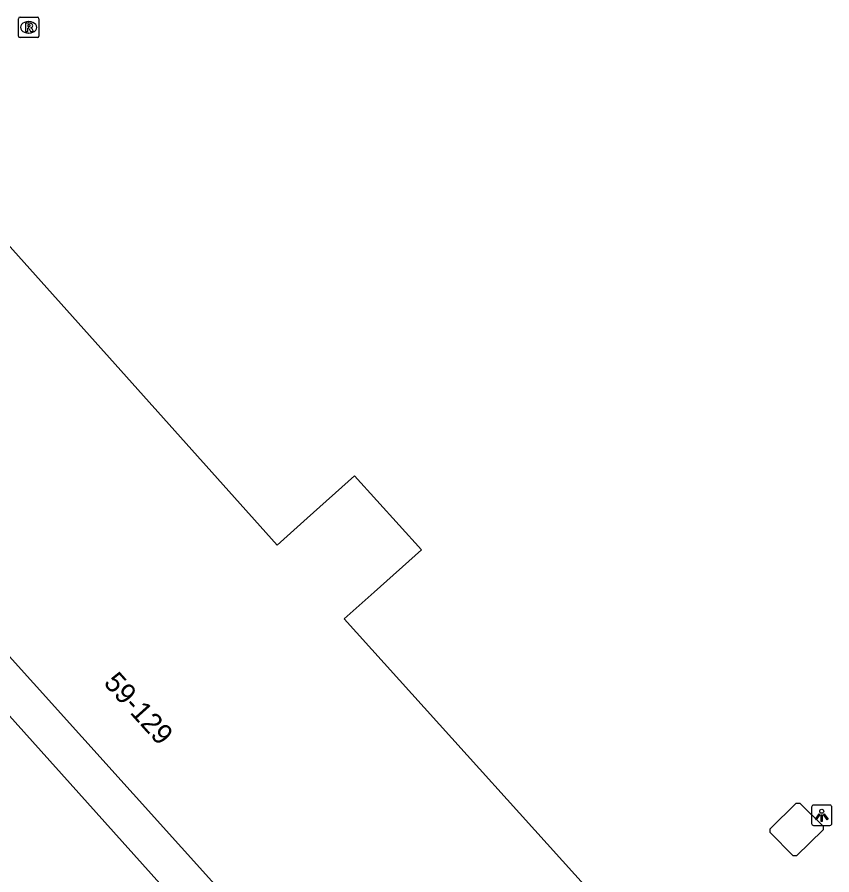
# Model space of a CAD drawing. Extents: x 158352 to 159489, y 383828 to 384597.
# Drawn here: x 159172.84 to 159212.81, y 384117.33 to 384159.41 of the extents above; entities that cross this region are included whole.
import ezdxf

# ---------------------------------------------------------------- set-up
doc = ezdxf.new("R2010")
doc.units = 0
for name, color, linetype in [('IMGEO_Lage_trafo', 7, 'Continuous'), ('IMGEO_Lichtpunt', 7, 'Continuous'), ('IMGEO_Pand', 7, 'Continuous'), ('IMGEO_Pand_nummerreeks', 7, 'Continuous'), ('IMGEO_Rioolput', 7, 'Continuous'), ('IMGEO_Voetpad_open', 7, 'Continuous')]:
    doc.layers.add(name, color=color, linetype=linetype)

msp = doc.modelspace()

# ---------------------------------------------------------------- linework, layer by layer
at = {"layer": 'IMGEO_Lage_trafo'}
msp.add_lwpolyline([(159212.379, 384119.714), (159212.38, 384119.538), (159211.081, 384118.264), (159210.914, 384118.264), (159209.781, 384119.412), (159209.786, 384119.583), (159211.063, 384120.844), (159211.233, 384120.846), (159212.379, 384119.714)], dxfattribs=at)
at = {"layer": 'IMGEO_Lichtpunt'}
for p, q in [((159211.812, 384120.656), (159211.812, 384119.849)), ((159211.812, 384120.656), (159211.812, 384119.849)), ((159212.714, 384120.751), (159211.906, 384120.751)), ((159212.714, 384120.751), (159211.906, 384120.751)), ((159212.808, 384119.849), (159212.808, 384120.656)), ((159212.808, 384119.849), (159212.808, 384120.656)), ((159211.906, 384119.755), (159212.714, 384119.755)), ((159211.906, 384119.755), (159212.714, 384119.755))]:
    msp.add_line(p, q, dxfattribs=at)
for points in [[(159212.186, 384120.32), (159212.225, 384120.292), (159212.037, 384120.03), (159211.999, 384120.057), (159212.186, 384120.32)], [(159212.288, 384120.272), (159212.335, 384120.272), (159212.335, 384119.95), (159212.288, 384119.95), (159212.288, 384120.272)], [(159212.398, 384120.292), (159212.436, 384120.319), (159212.623, 384120.057), (159212.584, 384120.029), (159212.398, 384120.292)]]:
    msp.add_lwpolyline(points, dxfattribs=at)
msp.add_circle((159212.311, 384120.454), 0.0994, dxfattribs=at)
for centre, start, end in [((159211.906, 384120.656), 90, 180), ((159211.906, 384120.656), 90, 180), ((159212.714, 384120.656), 0, 90), ((159212.714, 384120.656), 0, 90), ((159211.906, 384119.849), 180, 270), ((159211.906, 384119.849), 180, 270), ((159212.714, 384119.849), 270, 0), ((159212.714, 384119.849), 270, 360)]:
    msp.add_arc(centre, 0.0946, start, end, dxfattribs=at)
at = {"layer": 'IMGEO_Pand'}
msp.add_lwpolyline([(159171.084, 384149.722), (159185.601, 384133.513), (159187.066, 384134.826), (159189.395, 384136.913), (159192.68, 384133.274), (159190.36, 384131.205), (159188.883, 384129.887), (159203.524, 384113.671), (159205.104, 384111.921), (159200.019, 384107.346), (159196.302, 384104.001), (159194.252, 384106.255), (159193.059, 384105.174), (159161.487, 384140.229), (159162.686, 384141.276), (159160.544, 384143.714), (159164.298, 384147.018), (159169.448, 384151.549), (159171.084, 384149.722)], dxfattribs=at)
at = {"layer": 'IMGEO_Rioolput'}
for p, q in [((159172.986, 384159.412), (159173.838, 384159.412)), ((159172.911, 384158.486), (159172.911, 384159.338)), ((159173.399, 384159.192), (159173.424, 384159.192)), ((159173.912, 384159.338), (159173.912, 384158.486)), ((159173.422, 384158.632), (159173.397, 384158.632)), ((159173.838, 384158.412), (159172.986, 384158.412))]:
    msp.add_line(p, q, dxfattribs=at)
for points in [[(159172.986, 384159.412), (159173.838, 384159.412)], [(159172.911, 384158.486), (159172.911, 384159.338)], [(159173.5, 384159.11), (159173.248, 384159.112), (159173.248, 384158.712)], [(159173.426, 384159.031), (159173.372, 384159.031), (159173.372, 384158.95)], [(159173.372, 384158.95), (159173.424, 384158.95)], [(159173.912, 384159.338), (159173.912, 384158.486)], [(159173.248, 384158.712), (159173.372, 384158.712), (159173.372, 384158.874), (159173.383, 384158.874)], [(159173.43, 384158.845), (159173.501, 384158.712), (159173.641, 384158.712), (159173.576, 384158.838)], [(159173.838, 384158.412), (159172.986, 384158.412)]]:
    msp.add_lwpolyline(points, dxfattribs=at)
for centre, radius, start, end in [((159172.988, 384159.336), 0.0765, 91.552, 178.448), ((159172.988, 384159.336), 0.0765, 91.552, 178.448), ((159173.836, 384159.336), 0.0765, 1.552, 88.448), ((159173.836, 384159.336), 0.0765, 1.552, 88.448), ((159173.408, 384159.139), 0.19, 274.7715, 282.9687), ((159173.432, 384158.935), 0.0964, 77.0061, 93.1865), ((159173.446, 384158.992), 0.0378, 276.6634, 79.6772), ((159173.499, 384159), 0.109, 350.3612, 89.416), ((159173.497, 384159), 0.112, 277.5842, 350.9817), ((159173.382, 384158.821), 0.0533, 26.0293, 88.6989), ((159173.481, 384158.785), 0.108, 29.5134, 73.7905), ((159172.988, 384158.488), 0.0765, 181.552, 268.448), ((159172.988, 384158.488), 0.0765, 181.552, 268.448), ((159173.836, 384158.488), 0.0765, 271.552, 358.448), ((159173.836, 384158.488), 0.0765, 271.552, 358.448)]:
    msp.add_arc(centre, radius, start, end, dxfattribs=at)
for centre, major_axis, ratio, start_param, end_param in [((159173.398, 384158.912), (-0.387, 0.002), 0.722429, 4.712389, 7.853982), ((159173.423, 384158.912), (-0.39, 0.002), 0.717154, 1.570796, 4.712389)]:
    msp.add_ellipse(centre, major_axis=major_axis, ratio=ratio, start_param=start_param, end_param=end_param, dxfattribs=at)
at = {"layer": 'IMGEO_Voetpad_open'}
msp.add_lwpolyline([(159159.381, 384139.7), (159193.614, 384101.55), (159195.069, 384099.924)], dxfattribs=at)

# ---------------------------------------------------------------- texts
at = {"layer": 'IMGEO_Pand_nummerreeks'}
msp.add_text('59-129', height=1, rotation=312.0075, dxfattribs=at).set_placement((159177.046, 384126.719))

doc.saveas('drawing.dxf')
